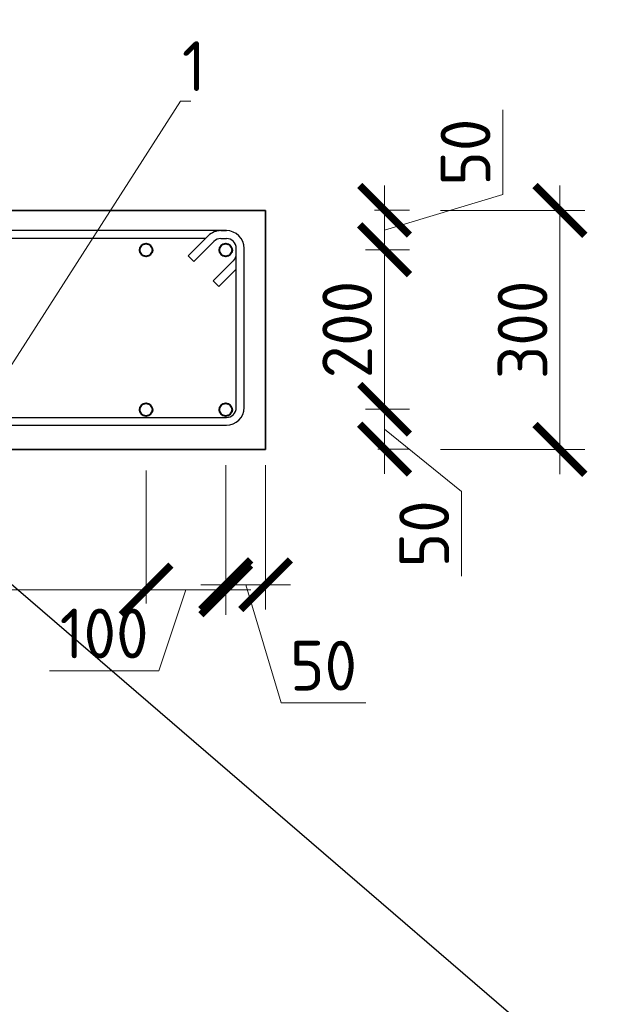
# Model space of a CAD drawing. Header units: millimetres. Extents: x 263826 to 1718326, y -423071 to 70137.
# Tile 392 of 486: x 744695 to 747695, y -128501 to -123557. Entities that reach past the tile are written whole.
import ezdxf
from ezdxf import colors
from ezdxf.entities.mleader import LeaderData, LeaderLine
from ezdxf.math import Vec2, Vec3

# ---------------------------------------------------------------- set-up
doc = ezdxf.new("R2010")
doc.units = ezdxf.units.MM
for name, color, linetype, lineweight in [('Армирование', 3, 'Continuous', 40), ('Выноски', 20, 'Continuous', 20), ('подоснова', 151, 'Continuous', 5), ('РАЗМЕРЫ', 1, 'Continuous', 9)]:
    doc.layers.add(name, color=color, linetype=linetype, lineweight=lineweight)
doc.layers.add('Колонна_ бетон', color=7, linetype='Continuous', lineweight=50, true_color=0xb4b496)
doc.styles.add('GOST 2.304', font='CS_Gost2304.shx')
doc.styles.add('GOST-2.304_Type-B', font='GOST_Common.ttf')
doc.styles.add('ГОСТ', font='GOST_Common.ttf')
doc.dimstyles.new('мой 25', dxfattribs={"dimscale": 100, "dimtxt": 2.5, "dimasz": 2.5, "dimexe": 1.25, "dimexo": 0.625, "dimtad": 1, "dimdec": 0, "dimlfac": 0.5, "dimtxsty": 'GOST-2.304_Type-B', "dimblk": 'ARCHTICK', "dimcen": 2.5, "dimdle": 1.25, "dimaunit": 1, "dimadec": 1, "dimazin": 2, "dimtfac": 1, "dimtdec": 0, "dimtmove": 1, "dimatfit": 3, "dimfxl": 6, "dimfxlon": 1, "dimtfill": 1, "dimlwd": -1, "dimlwe": -1, "dimarcsym": 0})

# ---------------------------------------------------------------- blocks, each defined once
blk = doc.blocks.new('_ArchTick')
at = {"color": 0, "linetype": 'ByBlock', "const_width": 0.15}
blk.add_lwpolyline([(-0.5, -0.5), (0.5, 0.5)], dxfattribs=at)
blk = doc.blocks.new('*D370')
at = {"layer": 'DEFPOINTS', "color": 0, "lineweight": 0, "transparency": 16777216}
for p in [(745329.5, -125515.6), (742129.5, -125535.6), (745329.5, -126420.5)]:
    blk.add_point(p, dxfattribs=at)
at = {"layer": 'РАЗМЕРЫ', "color": 0, "linetype": 'Continuous', "transparency": 16777216}
for p, q in [((742129.5, -125820.5), (742129.5, -126545.5)), ((745329.5, -125820.5), (745329.5, -126545.5)), ((742004.5, -126420.5), (745454.5, -126420.5))]:
    blk.add_line(p, q, dxfattribs=at)
at = {"layer": 'РАЗМЕРЫ', "color": 0, "transparency": 16777216, "xscale": 250, "yscale": 250, "zscale": 250, "rotation": 180}
blk.add_blockref('_ArchTick', (742129.5, -126420.5), dxfattribs=at)
at = {"layer": 'РАЗМЕРЫ', "color": 0, "transparency": 16777216, "xscale": 250, "yscale": 250, "zscale": 250}
blk.add_blockref('_ArchTick', (745329.5, -126420.5), dxfattribs=at)
at = {"layer": 'РАЗМЕРЫ', "color": 0, "lineweight": 0, "transparency": 16777216, "insert": (743729.5, -126233), "char_height": 250, "attachment_point": 5, "style": 'GOST-2.304_Type-B', "bg_fill": 3, "box_fill_scale": 1.1, "bg_fill_color": 256, "bg_fill_true_color": 13158600, "bg_fill_transparency": 0}
blk.add_mtext('4х200', dxfattribs=at)
blk = doc.blocks.new('*D388')
at = {"layer": 'DEFPOINTS', "color": 0, "lineweight": 0, "transparency": 16777216}
for p in [(745329.5, -125515.6), (745729.5, -125515.6), (745729.5, -126420.5)]:
    blk.add_point(p, dxfattribs=at)
at = {"layer": 'РАЗМЕРЫ', "color": 0, "linetype": 'Continuous', "transparency": 16777216}
for p, q in [((745329.5, -125820.5), (745329.5, -126545.5)), ((745729.5, -125820.5), (745729.5, -126545.5)), ((745204.5, -126420.5), (745854.5, -126420.5)), ((745529.5, -126420.5), (745394, -126826.8)), ((745394, -126826.8), (744844, -126826.8))]:
    blk.add_line(p, q, dxfattribs=at)
at = {"layer": 'РАЗМЕРЫ', "color": 0, "transparency": 16777216, "xscale": 250, "yscale": 250, "zscale": 250}
blk.add_blockref('_ArchTick', (745729.5, -126420.5), dxfattribs=at)
at = {"layer": 'РАЗМЕРЫ', "color": 0, "lineweight": 0, "transparency": 16777216, "insert": (745119, -126639.3), "char_height": 250, "attachment_point": 5, "style": 'GOST-2.304_Type-B', "bg_fill": 3, "box_fill_scale": 1.1, "bg_fill_color": 256, "bg_fill_true_color": 13158600, "bg_fill_transparency": 0}
blk.add_mtext('100', dxfattribs=at)
at = {"layer": 'РАЗМЕРЫ', "color": 0, "transparency": 16777216, "xscale": 250, "yscale": 250, "zscale": 250, "rotation": 180}
blk.add_blockref('_ArchTick', (745329.5, -126420.5), dxfattribs=at)
blk = doc.blocks.new('*D389')
at = {"layer": 'DEFPOINTS', "color": 0, "lineweight": 0, "transparency": 16777216}
for p in [(745729.5, -125515.6), (745929.5, -125558.7), (745929.5, -126394.6)]:
    blk.add_point(p, dxfattribs=at)
at = {"layer": 'РАЗМЕРЫ', "color": 0, "linetype": 'Continuous', "transparency": 16777216}
for p, q in [((745729.5, -125794.6), (745729.5, -126519.6)), ((745929.5, -125794.6), (745929.5, -126519.6)), ((745604.5, -126394.6), (746054.5, -126394.6)), ((745829.5, -126394.6), (746007.6, -126988.3)), ((746007.6, -126988.3), (746432.6, -126988.3))]:
    blk.add_line(p, q, dxfattribs=at)
at = {"layer": 'РАЗМЕРЫ', "color": 0, "transparency": 16777216, "xscale": 250, "yscale": 250, "zscale": 250, "rotation": 180}
blk.add_blockref('_ArchTick', (745729.5, -126394.6), dxfattribs=at)
at = {"layer": 'РАЗМЕРЫ', "color": 0, "transparency": 16777216, "xscale": 250, "yscale": 250, "zscale": 250}
blk.add_blockref('_ArchTick', (745929.5, -126394.6), dxfattribs=at)
at = {"layer": 'РАЗМЕРЫ', "color": 0, "lineweight": 0, "transparency": 16777216, "insert": (746220.1, -126800.8), "char_height": 250, "attachment_point": 5, "style": 'GOST-2.304_Type-B', "bg_fill": 3, "box_fill_scale": 1.1, "bg_fill_color": 256, "bg_fill_true_color": 13158600, "bg_fill_transparency": 0}
blk.add_mtext('50', dxfattribs=at)
blk = doc.blocks.new('*D371')
at = {"layer": 'DEFPOINTS', "color": 0, "lineweight": 0, "transparency": 16777216}
for p in [(745929.5, -124514.1, -2880), (745729.5, -124712.7, -2880), (746526.8, -124712.7)]:
    blk.add_point(p, dxfattribs=at)
at = {"layer": 'РАЗМЕРЫ', "color": 0, "linetype": 'Continuous', "transparency": 16777216}
for p, q in [((747120.6, -124435.3), (747120.6, -124010.3)), ((746526.8, -124389.1), (746526.8, -124837.7)), ((746526.8, -124613.4), (747120.6, -124435.3)), ((746475.4, -124514.1), (746651.8, -124514.1)), ((746430.7, -124712.7), (746651.8, -124712.7))]:
    blk.add_line(p, q, dxfattribs=at)
at = {"layer": 'РАЗМЕРЫ', "color": 0, "transparency": 16777216, "xscale": 250, "yscale": 250, "zscale": 250}
for p, rotation in [((746526.8, -124514.1), 90), ((746526.8, -124712.7), 270)]:
    blk.add_blockref('_ArchTick', p, dxfattribs=dict(at, rotation=rotation))
at = {"layer": 'РАЗМЕРЫ', "color": 0, "lineweight": 0, "transparency": 16777216, "insert": (746933.1, -124222.8), "char_height": 250, "attachment_point": 5, "rotation": 90, "style": 'GOST-2.304_Type-B', "bg_fill": 3, "box_fill_scale": 1.1, "bg_fill_color": 256, "bg_fill_true_color": 13158600, "bg_fill_transparency": 0}
blk.add_mtext('50', dxfattribs=at)
blk = doc.blocks.new('*D372')
at = {"layer": 'DEFPOINTS', "color": 0, "lineweight": 0, "transparency": 16777216}
for p in [(745729.5, -125513.2, -2880), (746526.8, -125513.2), (746431.1, -125713.2)]:
    blk.add_point(p, dxfattribs=at)
at = {"layer": 'РАЗМЕРЫ', "color": 0, "linetype": 'Continuous', "transparency": 16777216}
for p, q in [((746526.8, -125838.2), (746526.8, -125388.2)), ((746430.7, -125513.2), (746651.8, -125513.2)), ((746526.8, -125613.2), (746913.3, -125926.7)), ((746493.6, -125713.2), (746651.8, -125713.2)), ((746913.3, -125926.7), (746913.3, -126351.7))]:
    blk.add_line(p, q, dxfattribs=at)
at = {"layer": 'РАЗМЕРЫ', "color": 0, "transparency": 16777216, "xscale": 250, "yscale": 250, "zscale": 250}
for p, rotation in [((746526.8, -125513.2), 90), ((746526.8, -125713.2), 270)]:
    blk.add_blockref('_ArchTick', p, dxfattribs=dict(at, rotation=rotation))
at = {"layer": 'РАЗМЕРЫ', "color": 0, "lineweight": 0, "transparency": 16777216, "insert": (746725.8, -126139.2), "char_height": 250, "attachment_point": 5, "rotation": 90, "style": 'GOST-2.304_Type-B', "bg_fill": 3, "box_fill_scale": 1.1, "bg_fill_color": 256, "bg_fill_true_color": 13158600, "bg_fill_transparency": 0}
blk.add_mtext('50', dxfattribs=at)
blk = doc.blocks.new('*D373')
at = {"layer": 'DEFPOINTS', "color": 0, "lineweight": 0, "transparency": 16777216}
for p in [(746526.8, -124712.7, 2880), (746526.8, -124712.7), (746430.7, -125513.2, 2880)]:
    blk.add_point(p, dxfattribs=at)
at = {"layer": 'РАЗМЕРЫ', "color": 0, "linetype": 'Continuous', "transparency": 16777216}
for p, q in [((746526.8, -125638.2), (746526.8, -124587.7)), ((746620.4, -124712.7), (746651.8, -124712.7)), ((746596.3, -125513.2), (746651.8, -125513.2))]:
    blk.add_line(p, q, dxfattribs=at)
at = {"layer": 'РАЗМЕРЫ', "color": 0, "lineweight": 0, "transparency": 16777216, "insert": (746339.3, -125113), "char_height": 250, "attachment_point": 5, "rotation": 90, "style": 'GOST-2.304_Type-B', "bg_fill": 3, "box_fill_scale": 1.1, "bg_fill_color": 256, "bg_fill_true_color": 13158600, "bg_fill_transparency": 0}
blk.add_mtext('200', dxfattribs=at)
at = {"layer": 'РАЗМЕРЫ', "color": 0, "transparency": 16777216, "xscale": 250, "yscale": 250, "zscale": 250}
for p, rotation in [((746526.8, -124712.7), 90), ((746526.8, -125513.2), 270)]:
    blk.add_blockref('_ArchTick', p, dxfattribs=dict(at, rotation=rotation))
blk = doc.blocks.new('*U66')
at = {"color": 0, "linetype": 'ByBlock', "lineweight": -2}
for p, q in [((214.4, 944.4), (12.5, 944.4)), ((214.4, 934.4), (12.5, 934.4)), ((53.8, 905.3), (28.3, 930.7)), ((38.8, 934.4), (60.9, 912.3)), ((-10, 921.9), (-10, 12.5)), ((-10, 914.9), (-10, 921.9)), ((0, 914.9), (0, 921.9)), ((60.9, 912.3), (53.8, 905.3)), ((226.9, 12.5), (226.9, 921.9)), ((236.9, 12.5), (236.9, 921.9)), ((22, 873.5), (-3.4, 899)), ((3.7, 906), (29.1, 880.6)), ((0, 895.6), (0, 12.5)), ((29.1, 880.6), (22, 873.5)), ((12.5, 0), (214.4, 0)), ((12.5, -10), (214.4, -10))]:
    blk.add_line(p, q, dxfattribs=at)
for centre, radius, start, end in [((12.5, 921.9), 22.5, 90, 180), ((214.4, 921.9), 22.5, 0, 90), ((12.5, 921.9), 12.5, 90, 180), ((19.5, 921.9), 12.5, 45, 90), ((214.4, 921.9), 12.5, 0, 90), ((12.5, 914.9), 22.5, 180, 225), ((12.5, 914.9), 12.5, 180, 225), ((12.5, 12.5), 22.5, 180, 270), ((12.5, 12.5), 12.5, 180, 270), ((214.4, 12.5), 12.5, 270, 0), ((214.4, 12.5), 22.5, 270, 0)]:
    blk.add_arc(centre, radius, start, end, dxfattribs=at)
at = {"style": 'GOST 2.304', "oblique": 15, "flags": 9}
for tag, p in [('ДИАМЕТР', (-52.8, -63)), ('ПОЗИЦИЯ', (-52.3, -58)), ('КЛАСС', (-53, -68.7)), ('ДЛИНА', (-52.5, -73.8)), ('МАССА', (-52.3, -78.3))]:
    blk.add_attdef(tag, p, '', height=2.5, dxfattribs=at)
blk = doc.blocks.new('_None')
blk = doc.blocks.new('*D382')
at = {"layer": 'DEFPOINTS', "color": 0, "lineweight": 0, "transparency": 16777216}
for p in [(744979.5, -124514.7), (744979.5, -125714.7), (747407, -125714.7)]:
    blk.add_point(p, dxfattribs=at)
at = {"layer": 'РАЗМЕРЫ', "color": 0, "linetype": 'Continuous', "transparency": 16777216}
for p, q in [((747407, -124389.7), (747407, -125839.7)), ((746807, -124514.7), (747532, -124514.7)), ((746807, -125714.7), (747532, -125714.7))]:
    blk.add_line(p, q, dxfattribs=at)
at = {"layer": 'РАЗМЕРЫ', "color": 0, "transparency": 16777216, "xscale": 250, "yscale": 250, "zscale": 250}
for p, rotation in [((747407, -124514.7), 90), ((747407, -125714.7), 270)]:
    blk.add_blockref('_ArchTick', p, dxfattribs=dict(at, rotation=rotation))
at = {"layer": 'РАЗМЕРЫ', "color": 0, "lineweight": 0, "transparency": 16777216, "insert": (747219.5, -125114.7), "char_height": 250, "attachment_point": 5, "rotation": 90, "style": 'GOST-2.304_Type-B', "bg_fill": 3, "box_fill_scale": 1.1, "bg_fill_color": 256, "bg_fill_true_color": 13158600, "bg_fill_transparency": 0}
blk.add_mtext('300', dxfattribs=at)

msp = doc.modelspace()

# ---------------------------------------------------------------- linework, layer by layer
at = {"layer": 'Армирование', "color": 3}
for centre in [(745329.50711, -124713.74897, 5979.99999), (745729.50711, -124713.74897, 5979.99999), (745329.50711, -125515.59255, 5979.99999), (745729.50711, -125515.59255, 5979.99999)]:
    msp.add_circle(centre, 32, dxfattribs=at)
at = {"layer": 'Колонна_ бетон', "color": 180, "linetype": 'Continuous', "lineweight": 35, "transparency": 33554687}
for p, q in [((745929.50711, -124514.67076, 5979.99999), (741929.50711, -124514.67076, 5979.99999)), ((745929.50711, -124514.67076, 5979.99999), (745929.50711, -125714.67076, 5979.99999)), ((745929.50711, -125714.67076, 5979.99999), (741929.50711, -125714.67076, 5979.99999))]:
    msp.add_line(p, q, dxfattribs=at)

# ---------------------------------------------------------------- leaders
at = {"layer": 'подоснова'}
ml = msp.add_multileader_mtext('Standard', dxfattribs=at)
ml.set_content('1 ', color=256, style='GOST-2.304_Type-B')
ml.set_leader_properties(color=256, linetype='ByLayer', lineweight=15)
ml.set_arrow_properties(name='NONE')
ml.build(insert=Vec2(0, 0))
ml.multileader.update_dxf_attribs({"text_left_attachment_type": 6, "text_right_attachment_type": 6, "dogleg_length": 10, "arrow_head_size": 18})
ctx = ml.context
ctx.base_point, ctx.char_height, ctx.arrow_head_size, ctx.landing_gap_size, ctx.plane_origin = Vec3(745511.78146, -123965.71605, 5979.99999), 250, 18, 20, Vec3(742799.00457, -122183.33738, 5979.99999)
ctx.left_attachment, ctx.right_attachment, ctx.text_align_type = 6, 6, 1
notes = []
notes.append((ctx, [(0, (1, 1, 0), (745501.78146, -123965.71605, 5979.99999), (1, 0), 10, [(1, [(744569.50711, -124713.74897, 5979.99999), (744529.50711, -125483.59255, 5979.99999)], 0, [])])]))
ctx.mtext.insert, ctx.mtext.width, ctx.mtext.alignment, ctx.mtext.flow_direction = Vec3(745569.28146, -123665.71605, 5979.99999), 22.8977991, 2, 5
for ctx, leaders in notes:
    for number, flags, end, landing, length, lines in leaders:
        leader = LeaderData()
        leader.index, (leader.has_last_leader_line, leader.has_dogleg_vector, leader.attachment_direction) = number, flags
        leader.last_leader_point, leader.dogleg_vector, leader.dogleg_length = Vec3(end), Vec3(landing), length
        for number, points, colour, breaks in lines:
            line = LeaderLine()
            line.index, line.vertices, line.color, line.breaks = number, Vec3.list(points), colors.encode_raw_color(colour), breaks
            leader.lines.append(line)
        ctx.leaders.append(leader)

# ---------------------------------------------------------------- next in the draw order: dimensions: what is measured, and where the dimension line sits
at = {"layer": 'РАЗМЕРЫ', "color": 146, "lineweight": 0, "true_color": 0x006272}
dim = msp.add_linear_dim(base=(746526.81506, -124712.71882, 8859.99998), p1=(745929.50851, -124514.1041, 5979.99999), p2=(745729.53292, -124712.71882, 5979.99999), angle=90, dimstyle='мой 25', override={"dimlfac": 0.25}, dxfattribs=at)
dim.commit()
dim.dimension.update_dxf_attribs({"geometry": '*D371', "text_midpoint": (746933.06506, -124372.78646, 8859.99998)})
dim = msp.add_linear_dim(base=(745329.50711, -126420.54559, 5979.99999), p1=(742129.50711, -125535.59255, 5979.99999), p2=(745329.50711, -125515.59255, 5979.99999), text='4х200', dimstyle='мой 25', override={"dimlfac": 0.25}, dxfattribs=at)
dim.commit()
dim.dimension.update_dxf_attribs({"geometry": '*D370', "text_midpoint": (743729.50711, -126233.04559, 5979.99999)})

# ---------------------------------------------------------------- next in the draw order: dimensions: what is measured, and where the dimension line sits
at = {"layer": 'РАЗМЕРЫ', "color": 146, "lineweight": 0}
dim = msp.add_linear_dim(base=(745729.50711, -126420.54559, 5979.99999), p1=(745329.50711, -125515.59255, 5979.99999), p2=(745729.50711, -125515.59255, 5979.99999), dimstyle='мой 25', override={"dimlfac": 0.25}, dxfattribs=at)
dim.commit()
dim.dimension.update_dxf_attribs({"geometry": '*D388', "text_midpoint": (745331.48411, -126826.79559, 5979.99999), "dimtype": 160})

# ---------------------------------------------------------------- next in the draw order: dimensions: what is measured, and where the dimension line sits
dim = msp.add_linear_dim(base=(745929.50711, -126394.55271, 5979.99999), p1=(745729.50711, -125515.59255, 5979.99999), p2=(745929.50711, -125558.71346, 5979.99999), dimstyle='мой 25', override={"dimlfac": 0.25}, dxfattribs=at)
dim.commit()
dim.dimension.update_dxf_attribs({"geometry": '*D389', "text_midpoint": (746070.13211, -126800.80271, 5979.99999)})

# ---------------------------------------------------------------- next in the draw order: dimensions: what is measured, and where the dimension line sits
at = {"layer": 'РАЗМЕРЫ', "color": 146, "lineweight": 0, "true_color": 0x006272}
dim = msp.add_linear_dim(base=(746526.81506, -125513.18231, 8859.99998), p1=(746431.05111, -125713.18231, 8859.99998), p2=(745729.53292, -125513.18231, 5979.99999), angle=90, dimstyle='мой 25', override={"dimlfac": 0.25}, dxfattribs=at)
dim.commit()
dim.dimension.update_dxf_attribs({"geometry": '*D372', "text_midpoint": (746913.3406, -125989.17886, 8859.99998), "dimtype": 160})

# ---------------------------------------------------------------- next in the draw order: block references
at = {"lineweight": 30, "xscale": 3.959999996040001, "yscale": 3.959999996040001, "zscale": 3.959999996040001, "rotation": 269.9999999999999}
msp.add_blockref('*U66', (742081.84835, -124655.97652, 3100), dxfattribs=at)

# ---------------------------------------------------------------- next in the draw order: dimensions: what is measured, and where the dimension line sits
at = {"layer": 'РАЗМЕРЫ', "color": 146, "lineweight": 0, "true_color": 0x006272}
dim = msp.add_linear_dim(base=(746526.81506, -124712.71882, 5979.99999), p1=(746430.70431, -125513.18231, 8859.99998), p2=(746526.81506, -124712.71882, 8859.99998), angle=90, dimstyle='мой 25', override={"dimlfac": 0.25}, dxfattribs=at)
dim.commit()
dim.dimension.update_dxf_attribs({"geometry": '*D373', "text_midpoint": (746526.81506, -125112.95057, 5979.99999), "dimtype": 160})

# ---------------------------------------------------------------- next in the draw order: dimensions: what is measured, and where the dimension line sits
dim = msp.add_linear_dim(base=(747407.0384, -125714.67076, 5979.99999), p1=(744979.52005, -124514.67076, 5979.99999), p2=(744979.52005, -125714.67076, 5979.99999), angle=90, dimstyle='мой 25', override={"dimlfac": 0.25}, dxfattribs=at)
dim.commit()
dim.dimension.update_dxf_attribs({"geometry": '*D382', "text_midpoint": (747219.5384, -125114.67076, 5979.99999)})

# ---------------------------------------------------------------- next in the draw order: linework, layer by layer
at = {"color": 1}
msp.add_lwpolyline([(723330.85019, -108023.91153), (763248.04592, -142407.14674), (726065.62596, -142722.58991), (753623.7439, -107708.46957)], dxfattribs=at)

# ---------------------------------------------------------------- next in the draw order: texts
at = {"layer": 'Выноски'}
note = msp.add_mtext_static_columns([''] * 2, width=18679.7309208, gutter_width=20.19117, height=0, dxfattribs=dict(at, insert=(415001.40784, -101131.04754), char_height=250, attachment_point=1, style='ГОСТ'))
for column, words in zip([note] + note.columns.linked_columns, ['\\pi1500;{\\H2x;Общие указания:}\\P1.^IРабочая документация разработана в соответствии с заданием на проектирование, требованиями {\\H3x; }действующих технических регламентов, стандартов, сводов правил и других документов, содержащих установленные {\\H1.16667x; }требования.{\\H1.77778x; }\\P2.^IРабочая документация выполнена в соответствии со следующими нормативными и техническими {\\H1.57407x; }документами:{\\H1.64198x; }\\P-^IСП 20.13330.2016 "Нагрузки и воздействия";{\\H1.61934x; }\\P-^IСП 63.13330.2018 "Бетонные и железобетонные конструкции. Основные положения";{\\H1.62689x; }\\P-^IСП 70.13330.2012 "Несущие и ограждающие конструкции".{\\H1.62437x; }\\P4.^IЗа относительную отметку 0,000 принята отметка чистого пола первого этажа, соответствующая {\\H1.62521x; }абсолютной отметке 648,00 в Балтийской системе высот.{\\H1.62493x; }\\P{\\fISOCPEUR|b0|i0|c204|p34;5.^IПеречень видов работ, для которых необходимо составлять акты освидетельствования скрытых \\H1.62502x; \\H0.61538x;работ:\\H1.62499x; \\H0.61539x;\\P-^Iсоответствие арматуры (длина, диаметры, распределение по площади элементов, количество и т.д.), \\H1.725x; \\H0.57971x;закладных деталей рабочим чертежам;\\H1.67917x; \\H0.59553x;\\P-^Iустройство и армирование монолитных стен;\\H1.60694x; \\H0.6223x;\\P-^Iосвидетельствование опалубки перед бетонированием;\\H1.63102x; \\H0.61311x;\\P-^Iотбор контрольных проб бетона;\\H1.62299x; \\H0.61615x;\\P-^Iсоответствие законченных железобетонных конструкций проекту с отображением качества работ;\\H1.62567x; \\H0.61513x;\\P-^Iустройство монолитных конструкций, выполняемых в зимнее время;\\H1.62478x; \\H0.61547x;\\P\\fISOCPEUR|b0|i0|c0|p34;6.^I\\fISOCPEUR|b0|i0|c204|p34;Запрещается выполнение последующих работ при отсутствии актов освидетельствования \\H1.62507x; \\H0.61536x;предшествующих скрытых работ во всех случаях.\\H1.62498x; \\H0.61539x;\\P\\fISOCPEUR|b0|i0|c0|p34;7.^I\\fISOCPEUR|b0|i0|c204|p34;Арматура класса А240 и А500С по ГОСТ 34028-2016, материал монолитных конструкций - бетон \\H1.62501x; \\H0.61538x;тяжелый класса В25 по ГОСТ 26633-2015.\\H1.625x; \\H0.61539x;\\P\\fISOCPEUR|b0|i0|c0|p34;8.^I\\fISOCPEUR|b0|i0|c204|p34;Работы по бетонированию монолитных конструкций вести в соответствии со СП 70.13330.2012 \\H1.625x; \\H0.61538x;"Несущие и ограждающие конструкции".\\H1.625x; \\H0.61538x;\\P\\fISOCPEUR|b0|i0|c0|p34;9.^I\\fISOCPEUR|b0|i0|c204|p34;Все строительно-монтажные работы необходимо выполнять в соответствии со СНиП 12-03-2001 \\H1.625x; \\H0.61538x;"Безопасность труда в строительстве. Часть 1. Общие требования.", Безопасность труда в строительстве. Часть \\H1.625x; \\H0.61538x;2. Строительное производство". Строительство здания должно производиться в соответствии с проектом \\H1.625x; \\H0.61538x;производства работ (ППР).\\H1.725x; \\H0.57971x;\\P\\fISOCPEUR|b0|i0|c0|p34;10.^I\\fISOCPEUR|b0|i0|c204|p34;При отсутствии ППР производство строительно-монтажных работ запрещается.\\H1.67917x; \\H0.59553x;\\P\\fISOCPEUR|b0|i0|c0|p34;11.^I\\fISOCPEUR|b0|i0|c204|p34;Бетон следует укладывать в бетонные конструкции горизонтальными слоями одинаковой толщины без \\H1.60694x; \\H0.6223x;разрывов, с последовательным направлением укладки в одну сторону во всех слоях.\\H1.63102x; \\H0.61311x;\\P\\fISOCPEUR|b0|i0|c0|p34;12.^I\\fISOCPEUR|b0|i0|c204|p34;В начальный период твердения бетон необходимо защищать от попадания атмосферных осадков или \\H1.62299x; \\H0.61615x;потерь влаги.\\H1.62567x; \\H0.61513x;\\P\\fISOCPEUR|b0|i0|c0|p34;13.^I\\fISOCPEUR|b0|i0|c204|p34;Уход за свежеуложенным бетоном начинать сразу после укладки бетонной смеси и осуществлять до \\H1.62478x; \\H0.61547x;достижения прочности бетона не менее 70% от проектной.\\H1.62507x; \\H0.61536x;\\P\\fISOCPEUR|b0|i0|c0|p34;14.^I\\fISOCPEUR|b0|i0|c204|p34;Проект рассчитан на производство работ в период положительных температур. В случае выполнения \\H1.62498x; \\H0.61539x;работ при отрицательных температурах необходимо выполнять требования СНиП часть 3 по производству работ \\H1.62501x; \\H0.61538x;и ППР.\\H1.625x; \\H0.61539x;\\P\\fISOCPEUR|b0|i0|c0|p34;15.^I\\fISOCPEUR|b0|i0|c204|p34;При минимальной температуре воздуха до минус 15°С допускается:\\H1.625x; \\H0.61538x;\\P-^Iвыдерживание бетона в конструкции методом термоса, при предварительном разогреве бетонной \\H1.625x; \\H0.61538x;смеси, \\H1.625x; \\H0.61538x;\\P-^Iфорсированный электроразогрев бетона в конструкции с повторным уплотнением.\\H1.625x; \\H0.61538x;\\PПри минимальной температуре воздуха до минус 25°С допускается:\\H1.625x; \\H0.61538x;\\P-^Iобогрев бетона в греющей опалубке с помощью низкотемпературных электронагревателей,\\H1.625x; \\H0.61538x;\\P-^Iэлектродный сквозной прогреб бетона,\\H1.625x; \\H0.61538x;\\P-^Iэлектрообогрев с помощью греющего провода.\\H1.625x; \\H0.61538x;\\P}16.^IЗаполнителем для бетона служит щебень твердых пород, наибольшая фракция щебня не должна превышать {\\H1.625x; }40мм.{\\H1.625x; }\\P17.^IВ процессе бетонирования обеспечить соблюдение защитных слоев и мест положения рабочей арматуры {\\H1.625x; }согласно проекту. Величина защитного слоя продольной рабочей арматуры у боковых граней стен монолитных {\\H1.625x; }участков должны быть не менее 20мм и не менее диаметра продольной рабочей арматуры конструкции, величина {\\H1.625x; }защитного слоя поперечной арматуры - не менее 10мм. {\\H1.625x; }\\P\\pi0;             18.Крестовые соединения стержней продольной и поперечной арматуры, соединение стержней продольной {\\H1.625x; }арматуры по длине выполнить вязкой отожженой проволокой диаметром 2,0-3,0мм.{\\H1.625x; }\\P\\pi1500;{\\H1.625x; }', '']):
    column.text = words

doc.saveas('drawing.dxf')
